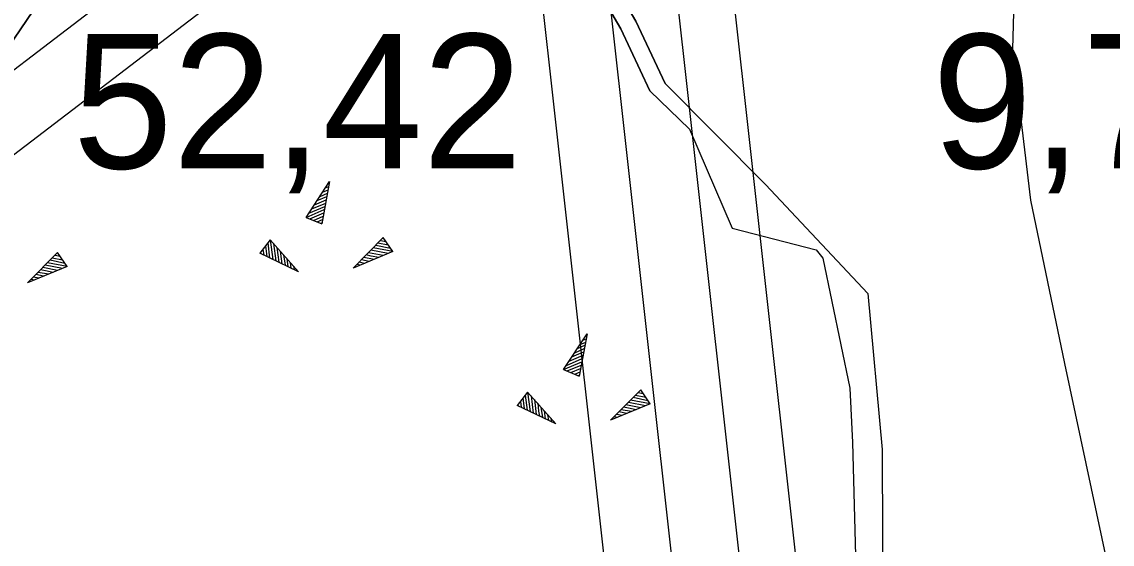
# Model space of a CAD drawing. Extents: x 532503 to 539665, y 6557663 to 6561526.
# Drawn here: x 535448.56 to 535487.52, y 6559779.81 to 6559798.47 of the extents above; entities that cross this region are included whole.
import ezdxf

# ---------------------------------------------------------------- set-up
doc = ezdxf.new("R2010")
doc.units = 0
for name, color, linetype in [('Default', 7, 'Continuous'), ('GEOLPUNKT', 7, 'Continuous'), ('illumineerimisjooned', 7, 'Continuous'), ('ME_aktiivne', 7, 'Continuous'), ('Plokid', 7, 'Continuous'), ('RELJEEF', 7, 'Continuous')]:
    doc.layers.add(name, color=color, linetype=linetype)

# ---------------------------------------------------------------- blocks, each defined once
blk = doc.blocks.new('POINT_DISPLAY')
at = {"layer": 'Default'}
blk.add_line((0, 0), (0, 0), dxfattribs=at)

msp = doc.modelspace()

# ---------------------------------------------------------------- linework, layer by layer
at = {"layer": 'illumineerimisjooned'}
for points in [[(535476.016, 6559817.954), (535471.557, 6559803.013), (535503.755, 6559513.648), (535136.963, 6559567.806)], [(535136.963, 6559567.806), (535183.61, 6559682.831), (535250.501, 6559645.706), (535253.17, 6559647.743), (535476.016, 6559817.954)]]:
    msp.add_lwpolyline(points, dxfattribs=at)
at = {"layer": 'ME_aktiivne'}
msp.add_lwpolyline([(535181.4, 6559689.09), (535250.12, 6559650.95), (535250.5, 6559651.24), (535480.86, 6559827.19), (535473.59, 6559802.83), (535506.03, 6559511.29), (535131.71, 6559566.56)], close=True, dxfattribs=at)
at = {"layer": 'Plokid'}
for points in [[(535471.605, 6559811.564), (535469.118, 6559803.232), (535501.026, 6559516.477), (535140.335, 6559569.734)], [(535141.263, 6559572.023), (535184.815, 6559679.417), (535250.709, 6559642.846), (535254.626, 6559645.835), (535468.361, 6559809.086)], [(535468.361, 6559809.086), (535466.679, 6559803.451), (535498.296, 6559519.306), (535141.263, 6559572.023)]]:
    msp.add_lwpolyline(points, dxfattribs=at)
at = {"layer": 'RELJEEF'}
for p, q in [((535458.716, 6559791.483), (535459.556, 6559792.763)), ((535459.556, 6559792.763), (535459.276, 6559791.253)), ((535459.406, 6559792.533), (535459.526, 6559792.583)), ((535459.506, 6559792.683), (535459.546, 6559792.703)), ((535459.116, 6559792.083), (535459.456, 6559792.233)), ((535459.216, 6559792.233), (535459.476, 6559792.353)), ((535459.306, 6559792.383), (535459.506, 6559792.463)), ((535458.816, 6559791.633), (535459.386, 6559791.873)), ((535458.916, 6559791.783), (535459.416, 6559791.993)), ((535459.016, 6559791.933), (535459.266, 6559792.043)), ((535459.266, 6559792.043), (535459.436, 6559792.113)), ((535458.716, 6559791.483), (535459.366, 6559791.763)), ((535458.716, 6559791.483), (535459.276, 6559791.253)), ((535458.846, 6559791.433), (535459.346, 6559791.643)), ((535458.976, 6559791.373), (535459.326, 6559791.523)), ((535459.116, 6559791.323), (535459.306, 6559791.403)), ((535459.246, 6559791.273), (535459.276, 6559791.283)), ((535457.433, 6559790.681), (535457.063, 6559790.201)), ((535457.433, 6559790.681), (535458.443, 6559789.541)), ((535457.433, 6559790.681), (535457.523, 6559789.981)), ((535460.392, 6559789.671), (535461.472, 6559790.761)), ((535461.572, 6559790.611), (535461.372, 6559790.651)), ((535461.492, 6559790.731), (535461.452, 6559790.731)), ((535461.812, 6559790.261), (535461.472, 6559790.761)), ((535448.756, 6559789.14), (535449.836, 6559790.23)), ((535450.176, 6559789.73), (535449.836, 6559790.23)), ((535457.083, 6559790.231), (535457.093, 6559790.191)), ((535457.173, 6559790.341), (535457.203, 6559790.141)), ((535457.263, 6559790.461), (535457.313, 6559790.091)), ((535457.343, 6559790.571), (535457.413, 6559790.031)), ((535457.553, 6559790.551), (535457.633, 6559789.931)), ((535457.673, 6559790.411), (535457.743, 6559789.881)), ((535457.793, 6559790.281), (535457.823, 6559790.001)), ((535461.812, 6559790.261), (535460.392, 6559789.671)), ((535461.472, 6559790.121), (535460.942, 6559790.221)), ((535461.642, 6559790.191), (535461.032, 6559790.311)), ((535461.812, 6559790.261), (535461.112, 6559790.391)), ((535461.732, 6559790.371), (535461.202, 6559790.481)), ((535461.652, 6559790.491), (535461.282, 6559790.561)), ((535450.176, 6559789.73), (535449.476, 6559789.86)), ((535450.096, 6559789.84), (535449.566, 6559789.95)), ((535450.016, 6559789.96), (535449.646, 6559790.03)), ((535449.936, 6559790.08), (535449.736, 6559790.12)), ((535449.856, 6559790.2), (535449.816, 6559790.2)), ((535458.443, 6559789.541), (535457.063, 6559790.201)), ((535457.823, 6559790.001), (535457.853, 6559789.821)), ((535457.903, 6559790.141), (535457.963, 6559789.771)), ((535458.023, 6559790.011), (535458.063, 6559789.721)), ((535458.143, 6559789.871), (535458.173, 6559789.671)), ((535460.812, 6559789.841), (535460.602, 6559789.881)), ((535460.972, 6559789.911), (535460.692, 6559789.971)), ((535461.142, 6559789.981), (535460.772, 6559790.051)), ((535461.042, 6559790.101), (535460.862, 6559790.141)), ((535461.312, 6559790.051), (535461.042, 6559790.101)), ((535450.176, 6559789.73), (535448.756, 6559789.14)), ((535449.336, 6559789.38), (535449.056, 6559789.44)), ((535449.506, 6559789.45), (535449.136, 6559789.52)), ((535449.406, 6559789.57), (535449.226, 6559789.61)), ((535449.836, 6559789.59), (535449.306, 6559789.69)), ((535450.006, 6559789.66), (535449.396, 6559789.78)), ((535449.676, 6559789.52), (535449.406, 6559789.57)), ((535458.263, 6559789.741), (535458.283, 6559789.611)), ((535458.383, 6559789.601), (535458.393, 6559789.561)), ((535460.472, 6559789.701), (535460.442, 6559789.711)), ((535460.642, 6559789.771), (535460.522, 6559789.801)), ((535448.836, 6559789.17), (535448.806, 6559789.18)), ((535449.006, 6559789.24), (535448.886, 6559789.27)), ((535449.176, 6559789.31), (535448.966, 6559789.35)), ((535467.914, 6559786.048), (535468.754, 6559787.328)), ((535468.754, 6559787.328), (535468.474, 6559785.818)), ((535468.604, 6559787.098), (535468.724, 6559787.148)), ((535468.704, 6559787.248), (535468.744, 6559787.268)), ((535468.314, 6559786.648), (535468.654, 6559786.798)), ((535468.414, 6559786.798), (535468.674, 6559786.918)), ((535468.504, 6559786.948), (535468.704, 6559787.028)), ((535467.914, 6559786.048), (535468.564, 6559786.328)), ((535468.014, 6559786.198), (535468.584, 6559786.438)), ((535468.114, 6559786.348), (535468.614, 6559786.558)), ((535468.214, 6559786.498), (535468.464, 6559786.608)), ((535468.464, 6559786.608), (535468.634, 6559786.678)), ((535467.914, 6559786.048), (535468.474, 6559785.818)), ((535468.044, 6559785.998), (535468.544, 6559786.208)), ((535468.174, 6559785.938), (535468.524, 6559786.088)), ((535468.314, 6559785.888), (535468.504, 6559785.968)), ((535468.444, 6559785.838), (535468.474, 6559785.848)), ((535466.631, 6559785.246), (535466.261, 6559784.766)), ((535466.631, 6559785.246), (535467.641, 6559784.106)), ((535466.631, 6559785.246), (535466.721, 6559784.546)), ((535469.59, 6559784.236), (535470.67, 6559785.326)), ((535470.77, 6559785.176), (535470.57, 6559785.216)), ((535470.69, 6559785.296), (535470.65, 6559785.296)), ((535471.01, 6559784.826), (535470.67, 6559785.326)), ((535467.641, 6559784.106), (535466.261, 6559784.766)), ((535466.281, 6559784.796), (535466.291, 6559784.756)), ((535466.371, 6559784.906), (535466.401, 6559784.706)), ((535466.461, 6559785.026), (535466.511, 6559784.656)), ((535466.541, 6559785.136), (535466.611, 6559784.596)), ((535466.751, 6559785.116), (535466.831, 6559784.496)), ((535466.871, 6559784.976), (535466.941, 6559784.446)), ((535466.991, 6559784.846), (535467.021, 6559784.566)), ((535471.01, 6559784.826), (535469.59, 6559784.236)), ((535470.67, 6559784.686), (535470.14, 6559784.786)), ((535470.84, 6559784.756), (535470.23, 6559784.876)), ((535471.01, 6559784.826), (535470.31, 6559784.956)), ((535470.93, 6559784.936), (535470.4, 6559785.046)), ((535470.85, 6559785.056), (535470.48, 6559785.126)), ((535467.021, 6559784.566), (535467.051, 6559784.386)), ((535467.101, 6559784.706), (535467.161, 6559784.336)), ((535467.221, 6559784.576), (535467.261, 6559784.286)), ((535467.341, 6559784.436), (535467.371, 6559784.236)), ((535469.84, 6559784.336), (535469.72, 6559784.366)), ((535470.01, 6559784.406), (535469.8, 6559784.446)), ((535470.17, 6559784.476), (535469.89, 6559784.536)), ((535470.34, 6559784.546), (535469.97, 6559784.616)), ((535470.24, 6559784.666), (535470.06, 6559784.706)), ((535470.51, 6559784.616), (535470.24, 6559784.666)), ((535467.461, 6559784.306), (535467.481, 6559784.176)), ((535467.581, 6559784.166), (535467.591, 6559784.126)), ((535469.67, 6559784.266), (535469.64, 6559784.276))]:
    msp.add_line(p, q, dxfattribs=at)
for points in [[(535484.272, 6559824.53), (535483.234, 6559823.498), (535481.602, 6559823.34), (535480.988, 6559823.152), (535479.107, 6559821.829), (535477.53, 6559819.489), (535476.19, 6559818.499), (535474.795, 6559817.91), (535473.798, 6559817.034), (535472.696, 6559815.785), (535472.597, 6559815.243), (535472.079, 6559813.465), (535472.468, 6559811.382), (535473.612, 6559808.962), (535474.533, 6559807.538), (535476.63, 6559805.145), (535478.857, 6559804.027), (535482.457, 6559802.093), (535484.036, 6559800.548), (535483.953, 6559797.494), (535484.601, 6559792.095), (535485.807, 6559786.262), (535487.714, 6559777.335)], [(535484.272, 6559824.53), (535483.234, 6559823.498), (535481.602, 6559823.34), (535480.988, 6559823.152), (535479.107, 6559821.829), (535477.53, 6559819.489), (535476.19, 6559818.499), (535474.795, 6559817.91), (535473.798, 6559817.034), (535472.696, 6559815.785), (535472.597, 6559815.243), (535472.079, 6559813.465), (535472.468, 6559811.382), (535473.612, 6559808.962), (535474.533, 6559807.538), (535476.63, 6559805.145), (535478.857, 6559804.027), (535482.457, 6559802.093), (535484.036, 6559800.548), (535483.953, 6559797.494), (535484.601, 6559792.095), (535485.807, 6559786.262), (535487.714, 6559777.335)], [(535484.272, 6559824.53), (535483.234, 6559823.498), (535481.602, 6559823.34), (535480.988, 6559823.152), (535479.107, 6559821.829), (535477.53, 6559819.489), (535476.19, 6559818.499), (535474.795, 6559817.91), (535473.798, 6559817.034), (535472.696, 6559815.785), (535472.597, 6559815.243), (535472.079, 6559813.465), (535472.468, 6559811.382), (535473.612, 6559808.962), (535474.533, 6559807.538), (535476.63, 6559805.145), (535478.857, 6559804.027), (535482.457, 6559802.093), (535484.036, 6559800.548), (535483.953, 6559797.494), (535484.601, 6559792.095), (535485.807, 6559786.262), (535487.714, 6559777.335)], [(535471.542, 6559796.26), (535470.492, 6559798.495), (535468.689, 6559801.592), (535464.809, 6559804.244), (535463.582, 6559806.23), (535463.487, 6559807.218), (535462.89, 6559807.596), (535461.756, 6559808.2)], [(535461.756, 6559808.2), (535462.89, 6559807.596), (535463.487, 6559807.218), (535463.582, 6559806.23), (535464.809, 6559804.244), (535468.689, 6559801.592), (535470.492, 6559798.495), (535471.542, 6559796.26)], [(535461.945, 6559807.423), (535460.16, 6559806.989), (535458.63, 6559806.84), (535457.309, 6559806.551), (535455.395, 6559803.524), (535453.949, 6559801.839), (535449.937, 6559799.883), (535448.951, 6559798.849), (535447.609, 6559796.887), (535445.17, 6559795.801), (535445.33, 6559794.742), (535444.168, 6559792.58), (535441.334, 6559791.472), (535439.105, 6559789.806), (535436.46, 6559789.633), (535434.694, 6559788.797), (535433.447, 6559787.614), (535431.114, 6559785.771), (535425.547, 6559780.206), (535421.215, 6559777.579)], [(535447.609, 6559796.887), (535448.951, 6559798.849), (535449.937, 6559799.883), (535453.949, 6559801.839), (535455.395, 6559803.524), (535457.309, 6559806.551), (535458.63, 6559806.84), (535460.16, 6559806.989), (535461.945, 6559807.423), (535462.592, 6559807.074), (535462.917, 6559806.868), (535462.998, 6559806.034), (535464.365, 6559803.82), (535468.239, 6559801.173), (535469.96, 6559798.215), (535470.999, 6559796.005), (535472.412, 6559794.633), (535473.942, 6559791.1), (535476.942, 6559790.326), (535477.183, 6559790.025), (535478.141, 6559785.381), (535478.237, 6559783.446), (535478.419, 6559776.715)], [(535470.999, 6559796.005), (535469.96, 6559798.215), (535468.239, 6559801.173), (535464.365, 6559803.82), (535462.998, 6559806.034), (535462.917, 6559806.868), (535462.592, 6559807.074), (535461.945, 6559807.423)], [(535471.542, 6559796.26), (535475.124, 6559792.655), (535478.781, 6559788.764), (535479.292, 6559783.188), (535479.355, 6559767.298), (535480.876, 6559754.907), (535481.176, 6559741.557)], [(535470.999, 6559796.005), (535472.412, 6559794.633), (535473.942, 6559791.1)]]:
    msp.add_lwpolyline(points, dxfattribs=at)

# ---------------------------------------------------------------- block references
at = {"layer": 'RELJEEF', "xscale": 100, "yscale": 100}
for p in [(535458.716, 6559791.483), (535457.433, 6559790.681), (535461.812, 6559790.261), (535450.176, 6559789.73), (535467.914, 6559786.048), (535466.631, 6559785.246), (535471.01, 6559784.826)]:
    msp.add_blockref('POINT_DISPLAY', p, dxfattribs=at)

# ---------------------------------------------------------------- texts
at = {"layer": 'GEOLPUNKT'}
for s, p in [('52,42', (535450.38, 6559793.23)), ('9,7', (535481.083, 6559793.23))]:
    msp.add_text(s, height=4.8, dxfattribs=at).set_placement(p)

doc.saveas('drawing.dxf')
